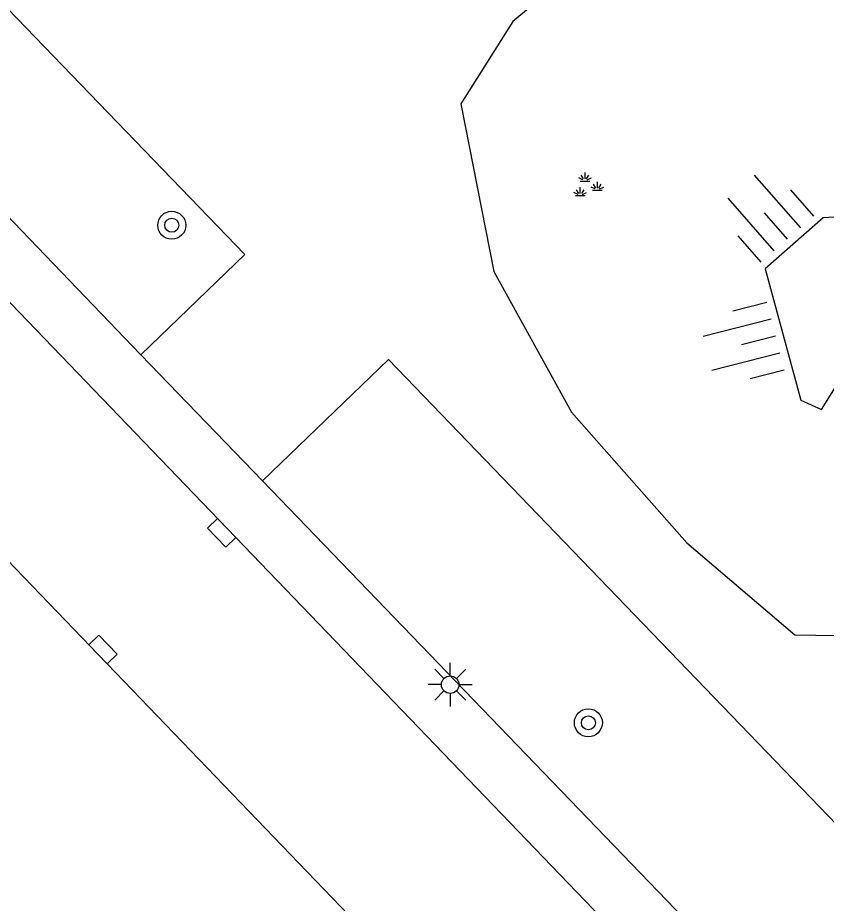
# Model space of a CAD drawing. Extents: x 137999 to 141000, y 397500 to 400501.
# Drawn here: x 138710.34 to 138733.43, y 399513.61 to 399538.91 of the extents above; entities that cross this region are included whole.
import ezdxf

# ---------------------------------------------------------------- set-up
doc = ezdxf.new("R2010")
doc.units = 0
for name, color, linetype in [('gg-afsc-erfafscheiding', 7, 'Continuous'), ('gg-knt-BGT kruinlijn', 7, 'Continuous'), ('gg-knt-bovenkant onderkant talud', 7, 'Continuous'), ('gg-knt-verharding', 7, 'Continuous'), ('gt-grn-groengrens', 7, 'Continuous'), ('gt-symb-boom', 7, 'Continuous'), ('gt-symb-groenvak', 7, 'Continuous'), ('gt-symb-kolk', 7, 'Continuous'), ('gt-symb-lichtmast', 7, 'Continuous'), ('gt-symb-talud symbool', 7, 'Continuous')]:
    doc.layers.add(name, color=color, linetype=linetype)

# ---------------------------------------------------------------- blocks, each defined once
blk = doc.blocks.new('gt0-BOOM')
at = {"layer": 'gt-symb-boom'}
for radius in [0.4, 0.2]:
    blk.add_circle((0, 0), radius, dxfattribs=at)
blk = doc.blocks.new('gt0-TALUD_1')
at = {"layer": 'gt-symb-talud symbool'}
for p, q in [((-1, -1), (-1, 0)), ((-0.5, -2), (-0.5, 0)), ((0, -1), (0, 0)), ((0.5, -2), (0.5, 0)), ((1, -1), (1, 0))]:
    blk.add_line(p, q, dxfattribs=at)
blk = doc.blocks.new('gt0-GRVAK')
at = {"layer": 'gt-symb-groenvak'}
for p, q in [((-0.091, 0.211), (-0.156, 0.322)), ((-0.047, 0.214), (-0.047, 0.393)), ((-0.004, 0.211), (0.061, 0.322)), ((-0.11, 0.189), (-0.228, 0.24)), ((-0.182, 0.153), (0.088, 0.153)), ((0.015, 0.189), (0.133, 0.24)), ((0.262, -0.052), (0.197, 0.059)), ((0.305, -0.049), (0.305, 0.13)), ((0.349, -0.052), (0.414, 0.059)), ((-0.245, -0.228), (-0.363, -0.177)), ((-0.226, -0.206), (-0.291, -0.095)), ((-0.183, -0.203), (-0.183, -0.024)), ((-0.139, -0.206), (-0.074, -0.095)), ((-0.12, -0.228), (-0.002, -0.177)), ((0.243, -0.074), (0.125, -0.023)), ((0.17, -0.11), (0.441, -0.11)), ((0.368, -0.074), (0.486, -0.023)), ((-0.318, -0.264), (-0.047, -0.264))]:
    blk.add_line(p, q, dxfattribs=at)
blk = doc.blocks.new('gt0-LMAST')
at = {"layer": 'gt-symb-lichtmast'}
for p, q in [((-0.005, 0.246), (-0.005, 0.621)), ((-0.182, 0.173), (-0.447, 0.438)), ((0.172, 0.173), (0.437, 0.438)), ((-0.255, -0.004), (-0.63, -0.004)), ((-0.182, -0.181), (-0.447, -0.446)), ((0.437, -0.446), (0.172, -0.181)), ((0.245, -0.004), (0.62, -0.004)), ((-0.005, -0.254), (-0.005, -0.629))]:
    blk.add_line(p, q, dxfattribs=at)
blk.add_circle((-0.005, -0.004), 0.25, dxfattribs=at)
blk = doc.blocks.new('gt0-KOLK')
at = {"layer": 'gt-symb-kolk'}
blk.add_lwpolyline([(0, 0), (0.375, 0), (0.375, 0.4), (-0.375, 0.4), (-0.375, 0), (0, 0)], dxfattribs=at)

msp = doc.modelspace()

# ---------------------------------------------------------------- linework, layer by layer
at = {"layer": 'gg-afsc-erfafscheiding'}
msp.add_line((138709.798, 399523.672), (138723.791, 399509.131), dxfattribs=at)
at = {"layer": 'gg-knt-BGT kruinlijn'}
msp.add_lwpolyline([(138733.347, 399533.191), (138731.69, 399531.733), (138732.706, 399527.981), (138733.302, 399527.713), (138735.654, 399531.466), (138736.733, 399532.542), (138739.151, 399532.529), (138739.113, 399533.536), (138733.347, 399533.191)], dxfattribs=at)
at = {"layer": 'gg-knt-bovenkant onderkant talud'}
msp.add_lwpolyline([(138722.996, 399536.446), (138723.939, 399531.661), (138726.159, 399527.645), (138729.448, 399523.907), (138732.541, 399521.282), (138734.326, 399521.248), (138734.611, 399522.638), (138734.831, 399525.037), (138735.533, 399526.192), (138736.872, 399526.221), (138739.389, 399528.385), (138741.245, 399530.497), (138743.314, 399531.299), (138744.818, 399532.1), (138745.566, 399533.871), (138738.947, 399540.323), (138735.942, 399541.849), (138732.631, 399542.366), (138729.625, 399542.006), (138726.878, 399540.802), (138724.486, 399538.804), (138722.996, 399536.446)], dxfattribs=at)
at = {"layer": 'gg-knt-verharding'}
for p, q in [((138713.856, 399529.283), (138688.74, 399555.35)), ((138717.33, 399525.677), (138713.856, 399529.283))]:
    msp.add_line(p, q, dxfattribs=at)
for points in [[(138687.576, 399554.231), (138736.99, 399502.82), (138736.103, 399501.967)], [(138737.57, 399508.3), (138735.72, 399510.27), (138733.9, 399508.48), (138717.33, 399525.677)]]:
    msp.add_lwpolyline(points, dxfattribs=at)
at = {"layer": 'gt-grn-groengrens'}
for points in [[(138698.585, 399551.053), (138716.831, 399532.148), (138713.856, 399529.283)], [(138733.996, 399515.587), (138720.931, 399529.147), (138717.33, 399525.677)]]:
    msp.add_lwpolyline(points, dxfattribs=at)

# ---------------------------------------------------------------- block references
at = {"layer": 'gt-symb-boom'}
for p in [(138714.742, 399532.98), (138726.64, 399518.766)]:
    msp.add_blockref('gt0-BOOM', p, dxfattribs=at)
at = {"layer": 'gt-symb-groenvak'}
msp.add_blockref('gt0-GRVAK', (138726.592, 399534.091), dxfattribs=at)
at = {"layer": 'gt-symb-kolk'}
for p, rotation in [((138716.022, 399524.058), -46.13442163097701), ((138712.634, 399520.725), -46.13442163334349)]:
    msp.add_blockref('gt0-KOLK', p, dxfattribs=dict(at, rotation=rotation))
at = {"layer": 'gt-symb-lichtmast'}
msp.add_blockref('gt0-LMAST', (138722.699, 399519.861), dxfattribs=at)
at = {"layer": 'gt-symb-talud symbool'}
for p, xscale, yscale, rotation in [((138732.318, 399532.579), 0.9999864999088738, 0.9999864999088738, -138.851804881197), ((138731.983, 399529.818), 0.9999849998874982, 0.9999849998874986, -75.69972255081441)]:
    msp.add_blockref('gt0-TALUD_1', p, dxfattribs=dict(at, xscale=xscale, yscale=yscale, rotation=rotation))

doc.saveas('drawing.dxf')
